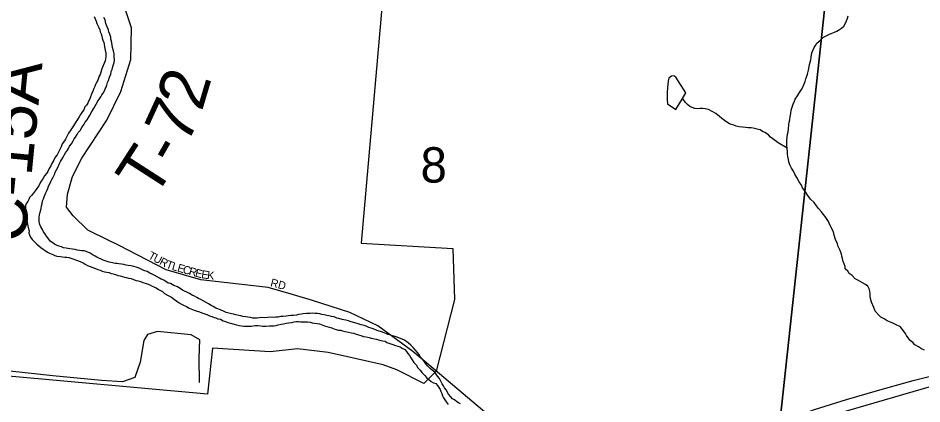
# Model space of a CAD drawing. Extents: x 0 to 34, y -4 to 22.
# Drawn here: x 4.309 to 5.062, y 18.297 to 18.618 of the extents above; entities that cross this region are included whole.
import ezdxf

# ---------------------------------------------------------------- set-up
doc = ezdxf.new("R2010")
doc.units = 0
for name, color, linetype in [('GM_X_City_Street', 7, 'Continuous'), ('GM_X_City_Street_Text', 7, 'Continuous'), ('GM_X_Corporation', 7, 'Continuous'), ('GM_X_County_Road_Text', 7, 'Continuous'), ('GM_X_Interstate_Route', 7, 'Continuous'), ('GM_X_Minor_Lake', 7, 'Continuous'), ('GM_X_Minor_River', 7, 'Continuous'), ('GM_X_Section', 7, 'Continuous'), ('GM_X_Section_Text', 7, 'Continuous'), ('GM_X_Township_Road', 7, 'Continuous'), ('GM_X_Township_Road_Text', 7, 'Continuous')]:
    doc.layers.add(name, color=color, linetype=linetype)

msp = doc.modelspace()

# ---------------------------------------------------------------- linework, layer by layer
at = {"layer": 'GM_X_City_Street'}
msp.add_lwpolyline([(4.5384, 18.38751), (4.51731, 18.39374), (4.46113, 18.40017), (4.43235, 18.40856), (4.39322, 18.42868), (4.38464, 18.43284)], dxfattribs=at)
at = {"layer": 'GM_X_Corporation'}
for points in [[(4.61462, 18.65872), (4.59464, 18.43054), (4.67086, 18.42626), (4.67247, 18.38373), (4.65722, 18.32405), (4.64695, 18.31367), (4.62429, 18.32524), (4.61303, 18.32935), (4.59075, 18.33445), (4.5672, 18.33954), (4.54174, 18.34272), (4.51882, 18.34018), (4.47076, 18.34323), (4.4667, 18.30495), (4.23929, 18.32541)], [(5.06502, 18.11083), (4.93029, 18.15055), (4.94365, 18.27488), (5.1172, 18.32539)], [(5.06502, 18.11083), (4.93029, 18.15055), (4.94365, 18.27488), (5.1172, 18.32539)]]:
    msp.add_lwpolyline(points, dxfattribs=at)
at = {"layer": 'GM_X_Interstate_Route'}
msp.add_lwpolyline([(4.80628, 18.22907), (4.83359, 18.24106), (4.86494, 18.25343), (4.89386, 18.26453), (4.92385, 18.2756), (4.94895, 18.28385), (4.97218, 18.29213), (4.99888, 18.30034), (5.0245, 18.30803), (5.05443, 18.31616), (5.08191, 18.32328), (5.11559, 18.33185), (5.15195, 18.34064), (5.19683, 18.35024), (5.21648, 18.35411)], dxfattribs=at)
at = {"layer": 'GM_X_Minor_Lake'}
for points in [[(4.86188, 18.55066), (4.86505, 18.55584), (4.85653, 18.5689), (4.85495, 18.57001), (4.85307, 18.56978), (4.85088, 18.56823), (4.85028, 18.56557), (4.84995, 18.56317)], [(4.84995, 18.56317), (4.84953, 18.55676), (4.84937, 18.55034), (4.84982, 18.54658), (4.85667, 18.54213)], [(4.85667, 18.54213), (4.86188, 18.55066)]]:
    msp.add_lwpolyline(points, dxfattribs=at)
at = {"layer": 'GM_X_Minor_River'}
for points in [[(4.37217, 18.61952), (4.37318, 18.61762), (4.37391, 18.61546), (4.37465, 18.61357), (4.3754, 18.61194), (4.37615, 18.61032), (4.37689, 18.60842), (4.37738, 18.6068), (4.37812, 18.60491), (4.37859, 18.60303), (4.37907, 18.60141), (4.37955, 18.59979), (4.3803, 18.5979), (4.38051, 18.59629), (4.38098, 18.59414), (4.38142, 18.59145), (4.38188, 18.58903), (4.38209, 18.58742), (4.38204, 18.58582), (4.38172, 18.58423), (4.3814, 18.58264), (4.38081, 18.58105), (4.37995, 18.57921), (4.37935, 18.57736), (4.37876, 18.57577), (4.37787, 18.57313), (4.37727, 18.57128), (4.37642, 18.5697), (4.37583, 18.56812), (4.37524, 18.56653), (4.37465, 18.56495), (4.37351, 18.56285), (4.37292, 18.56126), (4.37206, 18.55942), (4.37119, 18.55731), (4.37003, 18.55467), (4.36915, 18.55256), (4.36855, 18.55044), (4.36769, 18.54887), (4.3671, 18.54728), (4.36598, 18.54571), (4.36459, 18.54415), (4.36371, 18.54178), (4.36258, 18.54021), (4.3609, 18.53786), (4.35976, 18.53576), (4.35835, 18.53366), (4.35665, 18.53104), (4.35496, 18.52842), (4.35353, 18.5258), (4.35241, 18.52423), (4.35101, 18.5224), (4.35015, 18.52056), (4.34929, 18.51898), (4.34843, 18.5174), (4.34758, 18.51583), (4.34563, 18.51349), (4.34473, 18.51084), (4.34329, 18.50768), (4.34157, 18.50426), (4.33989, 18.50218), (4.33874, 18.49981), (4.33704, 18.49692), (4.33618, 18.49508)], [(4.35172, 18.51143), (4.3534, 18.51351), (4.35481, 18.51587), (4.35567, 18.51745), (4.35679, 18.51902), (4.3582, 18.52111), (4.35907, 18.52295), (4.36073, 18.52451), (4.36214, 18.52687), (4.36411, 18.52974), (4.3647, 18.53133), (4.36638, 18.53341), (4.36837, 18.53682), (4.37035, 18.54024), (4.37233, 18.54338), (4.37405, 18.54653), (4.37546, 18.5489), (4.37687, 18.55099), (4.37773, 18.55256), (4.37858, 18.55414), (4.37971, 18.55571), (4.38084, 18.55754), (4.38143, 18.55913), (4.38228, 18.5607), (4.38287, 18.56229), (4.38348, 18.56441), (4.38434, 18.56625), (4.38496, 18.5689), (4.38612, 18.57154), (4.38646, 18.57366), (4.38732, 18.57524), (4.38794, 18.57789), (4.38885, 18.58107), (4.38919, 18.5832), (4.38902, 18.58614), (4.38882, 18.58829), (4.38837, 18.59097), (4.38766, 18.59366), (4.38698, 18.59742), (4.38676, 18.59903), (4.38628, 18.60065), (4.38607, 18.60226), (4.38534, 18.60469), (4.3846, 18.60658), (4.38413, 18.60847), (4.38314, 18.6109), (4.38215, 18.6136), (4.38145, 18.61656), (4.38045, 18.61873)], [(4.99194, 18.42782), (4.99121, 18.43024), (4.98972, 18.43376), (4.9885, 18.43727), (4.98806, 18.44022), (4.98477, 18.44594), (4.98379, 18.44864), (4.98199, 18.4511), (4.98098, 18.453), (4.97944, 18.45492), (4.97789, 18.45683), (4.97557, 18.45958), (4.97377, 18.46177), (4.97172, 18.4645), (4.96886, 18.46726), (4.96655, 18.47027), (4.96451, 18.47354), (4.96221, 18.47682), (4.96121, 18.47899), (4.95943, 18.48171), (4.9574, 18.48525), (4.95562, 18.48824), (4.95463, 18.49068), (4.95311, 18.49313), (4.95159, 18.49585), (4.95087, 18.49854), (4.9504, 18.50042), (4.94994, 18.50284), (4.94975, 18.50499), (4.94954, 18.50686), (4.94937, 18.5098), (4.94917, 18.51195), (4.94899, 18.51436), (4.94906, 18.51649), (4.9494, 18.51889), (4.94976, 18.52155), (4.95009, 18.52341), (4.95043, 18.5258), (4.95082, 18.52926), (4.95116, 18.53139), (4.95149, 18.53352), (4.95185, 18.53618), (4.95246, 18.53856), (4.95283, 18.54149), (4.95344, 18.54387), (4.95433, 18.54652), (4.95548, 18.54888), (4.95608, 18.55074), (4.95804, 18.55335), (4.95975, 18.55623), (4.96143, 18.55859), (4.96259, 18.56122), (4.96346, 18.56333), (4.96433, 18.56518), (4.96494, 18.56756), (4.96582, 18.56967), (4.96641, 18.57152), (4.96705, 18.57471), (4.96769, 18.57763), (4.96802, 18.57949), (4.96895, 18.58347), (4.96929, 18.58559), (4.96995, 18.58931), (4.97081, 18.59115), (4.97196, 18.59352), (4.97309, 18.59536), (4.97396, 18.5972), (4.97727, 18.60004), (4.97949, 18.60237), (4.98411, 18.60437), (4.98602, 18.60538), (4.98873, 18.60636), (4.99064, 18.60737), (4.99282, 18.60864), (4.99473, 18.60965), (4.99667, 18.61146), (4.99839, 18.61488), (4.99956, 18.61805), (5.00016, 18.6199)], [(4.94937, 18.5098), (4.94175, 18.51431), (4.93966, 18.51598), (4.93757, 18.51765), (4.93548, 18.51905), (4.93393, 18.52097), (4.93078, 18.52294), (4.92894, 18.52379), (4.92683, 18.52493), (4.92444, 18.52554), (4.92258, 18.52613), (4.91939, 18.52676), (4.91698, 18.52683), (4.91457, 18.52691), (4.91217, 18.52725), (4.9095, 18.5276), (4.90685, 18.52822), (4.90499, 18.52881), (4.90313, 18.5294), (4.90128, 18.52999), (4.89918, 18.53139), (4.89708, 18.53279), (4.895, 18.53446), (4.89291, 18.53612), (4.89004, 18.53862), (4.88688, 18.54032), (4.88399, 18.54201), (4.88107, 18.54263), (4.8792, 18.54296), (4.87679, 18.54277), (4.8749, 18.54256), (4.8725, 18.5429), (4.87039, 18.54377), (4.86827, 18.54463), (4.86645, 18.54629), (4.86463, 18.54795), (4.86285, 18.55068), (4.86188, 18.55066)], [(4.45925, 18.38469), (4.45767, 18.38554), (4.45582, 18.3864), (4.45397, 18.38726), (4.45161, 18.38866), (4.4495, 18.3898), (4.44766, 18.39066), (4.44581, 18.39152), (4.44398, 18.39291), (4.44162, 18.39432), (4.43871, 18.39547), (4.43582, 18.39717), (4.43395, 18.39749), (4.43211, 18.39862), (4.43028, 18.39974), (4.42816, 18.40061), (4.42658, 18.40146), (4.42474, 18.40258), (4.42238, 18.40399), (4.42053, 18.40485), (4.41869, 18.40571), (4.41632, 18.40712), (4.41367, 18.408), (4.41157, 18.40914), (4.40971, 18.40973), (4.40733, 18.4106), (4.4052, 18.4112), (4.40308, 18.4118), (4.40068, 18.41214), (4.39882, 18.41247), (4.39695, 18.41279), (4.39509, 18.41312), (4.39295, 18.41345), (4.39136, 18.41377), (4.38975, 18.41382), (4.38762, 18.41415), (4.38469, 18.41477), (4.3831, 18.41536), (4.38152, 18.41594), (4.37993, 18.41652), (4.37808, 18.41738), (4.37623, 18.41824), (4.37465, 18.41909), (4.37308, 18.41994), (4.3715, 18.42079), (4.36886, 18.42221), (4.3657, 18.42364), (4.36384, 18.42423), (4.36197, 18.42429), (4.3601, 18.42462), (4.35824, 18.42494), (4.35637, 18.42526), (4.35424, 18.4256), (4.35211, 18.42593), (4.35051, 18.42625), (4.34891, 18.42656), (4.34678, 18.4269), (4.34519, 18.42748), (4.34307, 18.42808), (4.34148, 18.42866), (4.33938, 18.4298), (4.33781, 18.43091), (4.33571, 18.43231), (4.33469, 18.43395), (4.33263, 18.43642), (4.33109, 18.4386), (4.33008, 18.44023), (4.32934, 18.44213), (4.3278, 18.44431), (4.32706, 18.4462), (4.3266, 18.44862), (4.3264, 18.4505), (4.32646, 18.45237), (4.32678, 18.45396), (4.32739, 18.45635), (4.32804, 18.45953), (4.32837, 18.46166), (4.32897, 18.46351), (4.32932, 18.4659), (4.33017, 18.46748), (4.33077, 18.46933), (4.33166, 18.47198), (4.33253, 18.47382), (4.33368, 18.47619), (4.33427, 18.47804), (4.33541, 18.48014), (4.33628, 18.48198), (4.33713, 18.48356), (4.33828, 18.48566), (4.33943, 18.4883), (4.33975, 18.48989), (4.34202, 18.49356), (4.34347, 18.49699), (4.34433, 18.49856), (4.34519, 18.50014), (4.34659, 18.50224), (4.34746, 18.50408), (4.34832, 18.50592), (4.35, 18.50801), (4.35085, 18.50958), (4.35172, 18.51143)], [(4.33618, 18.49508), (4.33476, 18.49272), (4.33361, 18.49035), (4.33249, 18.48878), (4.33081, 18.48669), (4.32966, 18.48433), (4.32769, 18.48145), (4.32625, 18.47855), (4.32457, 18.4762), (4.32317, 18.47438), (4.32148, 18.47202), (4.32009, 18.47046), (4.31842, 18.46864), (4.31784, 18.46706), (4.31698, 18.46548), (4.31586, 18.46392), (4.31526, 18.46206), (4.3152, 18.4602), (4.31539, 18.45805), (4.31534, 18.45645), (4.31555, 18.45458), (4.31575, 18.4527), (4.31594, 18.45029), (4.31641, 18.4484), (4.31689, 18.44652), (4.31734, 18.44383), (4.31804, 18.44087), (4.31799, 18.43927), (4.31847, 18.43765), (4.31921, 18.43576), (4.32076, 18.43384), (4.3223, 18.43193), (4.32464, 18.42972), (4.3262, 18.42833), (4.32803, 18.42694), (4.32986, 18.42555), (4.33143, 18.42443), (4.33354, 18.4233), (4.33512, 18.42245), (4.33776, 18.4213), (4.3396, 18.42044), (4.34119, 18.41986), (4.34386, 18.41951), (4.34599, 18.41917), (4.34786, 18.41912), (4.34947, 18.41907), (4.35133, 18.41874), (4.35292, 18.41816), (4.35451, 18.41758), (4.35769, 18.41641), (4.36061, 18.41552), (4.36325, 18.41437), (4.36482, 18.41325), (4.36665, 18.41212), (4.36904, 18.41125), (4.37115, 18.41038), (4.37353, 18.40951), (4.37538, 18.40865), (4.37724, 18.40806), (4.37883, 18.40747), (4.38095, 18.40687), (4.38281, 18.40655), (4.38468, 18.40622), (4.38653, 18.40537), (4.38812, 18.40505), (4.38998, 18.40446), (4.3921, 18.40386), (4.39397, 18.40353), (4.39582, 18.40294), (4.39741, 18.40236), (4.39901, 18.40204), (4.40086, 18.40145), (4.40299, 18.40112), (4.40512, 18.40052), (4.40723, 18.39965), (4.40883, 18.39934), (4.41095, 18.39874), (4.4128, 18.39788), (4.41466, 18.39728), (4.41651, 18.39669), (4.41863, 18.39583), (4.42047, 18.39497), (4.42206, 18.39439), (4.42391, 18.39353), (4.42601, 18.39213), (4.42759, 18.39128), (4.42917, 18.39043), (4.43099, 18.38877), (4.43335, 18.38736), (4.43493, 18.38651), (4.43678, 18.38565), (4.43912, 18.38371), (4.44122, 18.38231), (4.44305, 18.38092), (4.44489, 18.37979), (4.44673, 18.37893), (4.44911, 18.37779), (4.45148, 18.37665), (4.45412, 18.3755), (4.45571, 18.37491), (4.4573, 18.37433)], [(5.06383, 18.34145), (5.06119, 18.3426), (5.05883, 18.34427), (5.05567, 18.34597), (5.05413, 18.34789), (5.05177, 18.34957), (5.05024, 18.35175), (5.04869, 18.35367), (5.04795, 18.35556), (5.04513, 18.35912), (5.04385, 18.36103), (5.04015, 18.36275), (5.03725, 18.36391), (5.0354, 18.36476), (5.03276, 18.36592), (5.03013, 18.3676), (5.0275, 18.36902), (5.02568, 18.37068), (5.02258, 18.37398), (5.0216, 18.37695), (5.01961, 18.38155), (5.0189, 18.38451), (5.01843, 18.38639), (5.01851, 18.3888), (5.01781, 18.39202), (5.01656, 18.39473), (5.01447, 18.39613), (5.0121, 18.39754), (5.01026, 18.39867), (5.00816, 18.3998), (5.00605, 18.40093), (5.00346, 18.40368), (5.00111, 18.40536), (4.99983, 18.40727), (4.99775, 18.4092), (4.99755, 18.41135), (4.99682, 18.41351), (4.99608, 18.4154), (4.99536, 18.41783), (4.99489, 18.41971), (4.99468, 18.42159), (4.99344, 18.42456), (4.99194, 18.42782)], [(4.65985, 18.31786), (4.6583, 18.31977), (4.65703, 18.32168), (4.65601, 18.32332), (4.65365, 18.32499), (4.65209, 18.32638), (4.64975, 18.32858), (4.64847, 18.33023), (4.64745, 18.33186), (4.64565, 18.33406), (4.64409, 18.33571), (4.64283, 18.33788), (4.64128, 18.3398), (4.64, 18.34144), (4.63793, 18.34364), (4.63586, 18.34584), (4.63378, 18.34778), (4.63063, 18.34974), (4.62878, 18.3506), (4.62667, 18.35147), (4.62455, 18.35234), (4.62296, 18.35292), (4.62084, 18.35352), (4.61925, 18.3541), (4.61686, 18.35471), (4.61527, 18.3553), (4.61368, 18.35588), (4.61157, 18.35674), (4.60892, 18.35763), (4.60654, 18.3585), (4.60469, 18.35936), (4.60283, 18.35995), (4.60098, 18.36054), (4.59886, 18.36141), (4.59701, 18.362), (4.59462, 18.36261), (4.59303, 18.3632), (4.59144, 18.36378), (4.58825, 18.36468), (4.5856, 18.36529), (4.58401, 18.36588), (4.58188, 18.36648), (4.58029, 18.36679), (4.57869, 18.36711), (4.57604, 18.36799), (4.57444, 18.36831), (4.57206, 18.36918), (4.56993, 18.36952), (4.56807, 18.37011), (4.56594, 18.37044), (4.56382, 18.37104), (4.56195, 18.37137), (4.56009, 18.37169), (4.55822, 18.37202), (4.55635, 18.37207), (4.55422, 18.37241), (4.55207, 18.37221), (4.54911, 18.37203), (4.54643, 18.37185), (4.54481, 18.37163), (4.54239, 18.37117), (4.54077, 18.37069), (4.53835, 18.37049), (4.5362, 18.37029), (4.53405, 18.37009), (4.53217, 18.36988), (4.52975, 18.36969), (4.52787, 18.36948), (4.52544, 18.36902), (4.52357, 18.36908), (4.52195, 18.36886), (4.51928, 18.36894), (4.51686, 18.36875), (4.51444, 18.36856), (4.51203, 18.36863), (4.50988, 18.36843), (4.508, 18.36822), (4.50613, 18.36828), (4.50452, 18.36833), (4.50239, 18.36866), (4.50026, 18.369), (4.49866, 18.36931), (4.49599, 18.36966), (4.4944, 18.37025), (4.49281, 18.37056), (4.49014, 18.37091), (4.48828, 18.3715), (4.48669, 18.37182), (4.48456, 18.37242), (4.48217, 18.37303), (4.48006, 18.3739), (4.47794, 18.37476), (4.4753, 18.37591), (4.47371, 18.3765), (4.47135, 18.3779), (4.46977, 18.37875), (4.46741, 18.38016), (4.46557, 18.38129), (4.46293, 18.38271), (4.4611, 18.38383), (4.45925, 18.38469)], [(4.4573, 18.37433), (4.45995, 18.37345), (4.46206, 18.37258), (4.46445, 18.37171), (4.46603, 18.37112), (4.46842, 18.37025), (4.47027, 18.36966), (4.47212, 18.3688), (4.47372, 18.36848), (4.4753, 18.36763), (4.47743, 18.3673), (4.47979, 18.36589), (4.48166, 18.36556), (4.4835, 18.36471), (4.48589, 18.3641), (4.48881, 18.36321), (4.49094, 18.36261), (4.49333, 18.362), (4.49492, 18.36168), (4.4968, 18.36162), (4.49921, 18.36155), (4.50108, 18.36149), (4.50322, 18.36143), (4.50484, 18.36191), (4.50646, 18.36213), (4.5086, 18.36206), (4.511, 18.36172), (4.51287, 18.36166), (4.51528, 18.36159), (4.51823, 18.36176), (4.52037, 18.3617), (4.52199, 18.36191), (4.52387, 18.36212), (4.5255, 18.36261), (4.52792, 18.36307), (4.53008, 18.36354), (4.53224, 18.364), (4.53412, 18.36421), (4.53682, 18.36466), (4.53897, 18.36513), (4.54086, 18.36534), (4.54246, 18.36529), (4.54407, 18.36524), (4.54621, 18.36517), (4.54808, 18.36512), (4.54996, 18.36506), (4.55209, 18.36473), (4.55395, 18.3644), (4.55582, 18.36408), (4.55795, 18.36374), (4.55982, 18.36342), (4.5614, 18.36284), (4.56405, 18.36195), (4.56618, 18.36135), (4.56803, 18.36076), (4.57016, 18.36016), (4.5728, 18.35901), (4.57571, 18.35812), (4.57732, 18.35807), (4.57919, 18.35774), (4.58131, 18.35714), (4.58397, 18.35653), (4.58663, 18.35591), (4.58849, 18.35559), (4.59061, 18.35499), (4.59433, 18.3538), (4.59671, 18.35293), (4.59884, 18.3526), (4.60123, 18.35199), (4.6031, 18.35166), (4.60575, 18.35105), (4.60735, 18.35073), (4.60894, 18.35015), (4.61106, 18.34955), (4.61266, 18.34923), (4.61453, 18.34891), (4.6161, 18.34806), (4.61849, 18.34718), (4.62114, 18.3463), (4.62325, 18.34543), (4.62511, 18.34484), (4.62723, 18.34424), (4.6288, 18.34312), (4.63091, 18.34199), (4.63246, 18.34034), (4.63348, 18.3387), (4.63476, 18.33706), (4.63604, 18.33515), (4.63706, 18.33352), (4.63859, 18.33133), (4.64066, 18.32913), (4.64167, 18.32723), (4.64373, 18.32476), (4.64528, 18.32285), (4.64761, 18.32037), (4.64916, 18.31872), (4.65098, 18.31706), (4.6528, 18.3154), (4.65491, 18.31427), (4.65676, 18.31368), (4.65831, 18.31203)], [(4.65831, 18.31203), (4.65933, 18.31039), (4.66035, 18.30876), (4.6611, 18.30713), (4.66185, 18.3055), (4.66232, 18.30362), (4.66306, 18.30173), (4.66435, 18.30009), (4.66537, 18.29845), (4.66717, 18.29626)], [(4.67737, 18.29675), (4.67579, 18.2976), (4.67421, 18.29845), (4.67239, 18.3001), (4.67081, 18.30095), (4.669, 18.30288), (4.66745, 18.3048), (4.66618, 18.30671), (4.66569, 18.30832), (4.66415, 18.31024), (4.66313, 18.31188), (4.66211, 18.31351), (4.66085, 18.31569), (4.65985, 18.31786)]]:
    msp.add_lwpolyline(points, dxfattribs=at)
at = {"layer": 'GM_X_Section'}
for points in [[(4.99198, 18.73294), (4.91493, 18.01957), (4.2059, 18.08556), (4.28514, 18.79907)], [(4.99815, 18.79148), (5.71418, 18.71571), (5.63665, 17.94928), (4.91493, 18.01957), (4.99198, 18.73294)]]:
    msp.add_lwpolyline(points, close=True, dxfattribs=at)
at = {"layer": 'GM_X_Township_Road'}
for points in [[(4.38464, 18.43284), (4.36691, 18.44143), (4.35479, 18.45341), (4.34929, 18.46073), (4.35002, 18.47142), (4.35429, 18.48607), (4.36206, 18.50146), (4.38298, 18.53322), (4.39438, 18.55685), (4.40289, 18.58374), (4.40334, 18.60995), (4.39189, 18.64413), (4.38454, 18.65309), (4.37579, 18.65832), (4.36349, 18.65987), (4.36055, 18.66227)], [(4.78259, 18.23827), (4.78042, 18.23976), (4.75195, 18.25692), (4.69937, 18.2886), (4.65105, 18.32923), (4.63763, 18.34052), (4.60853, 18.36189), (4.58515, 18.37299), (4.5542, 18.38285), (4.5384, 18.38751)], [(4.46007, 18.31461), (4.45963, 18.33496), (4.46029, 18.35015), (4.45303, 18.35434), (4.42492, 18.35722), (4.41683, 18.35468), (4.41353, 18.34965), (4.41053, 18.3315), (4.4063, 18.31873), (4.39578, 18.31516), (4.37839, 18.31626), (4.33799, 18.32015), (4.30216, 18.32397), (4.26792, 18.32722), (4.23426, 18.32972)]]:
    msp.add_lwpolyline(points, dxfattribs=at)

# ---------------------------------------------------------------- texts
at = {"layer": 'GM_X_City_Street_Text'}
for s, height, rotation, p in [('T', 0.00667, 331.95644, (4.41676, 18.41824)), ('U', 0.00667, 331.93909, (4.42091, 18.41603)), ('R', 0.00667, 331.95844, (4.42608, 18.41327)), ('T', 0.00667, 338.80959, (4.43154, 18.41043)), ('L', 0.00667, 344.03068, (4.43654, 18.40852)), ('E', 0.00667, 344.13323, (4.44106, 18.40723)), ('C', 0.00667, 344.12856, (4.44558, 18.40594)), ('R', 0.00667, 344.12856, (4.45066, 18.4045)), ('E', 0.00667, 344.94913, (4.45583, 18.40303)), ('E', 0.00667, 350.98643, (4.46112, 18.40165)), ('K', 0.00667, 353.5812, (4.46608, 18.40087)), ('RD', 0.006667, 345.25134, (4.51857, 18.39488))]:
    msp.add_text(s, height=height, rotation=rotation, dxfattribs=at).set_placement(p)
at = {"layer": 'GM_X_County_Road_Text'}
msp.add_text('C-15A', height=0.04, rotation=84.44025, dxfattribs=at).set_placement((4.31462, 18.42976))
at = {"layer": 'GM_X_Section_Text'}
msp.add_text('8', height=0.02944, rotation=0.00001, dxfattribs=at).set_placement((4.64409, 18.48112))
at = {"layer": 'GM_X_Township_Road_Text'}
for s, rotation, p in [('2', 73.43022, (4.46186, 18.53965)), ('7', 65.44652, (4.44949, 18.51155)), ('-', 60.24248, (4.43952, 18.49377)), ('T', 57.20735, (4.42212, 18.46664))]:
    msp.add_text(s, height=0.04, rotation=rotation, dxfattribs=at).set_placement(p)

doc.saveas('drawing.dxf')
